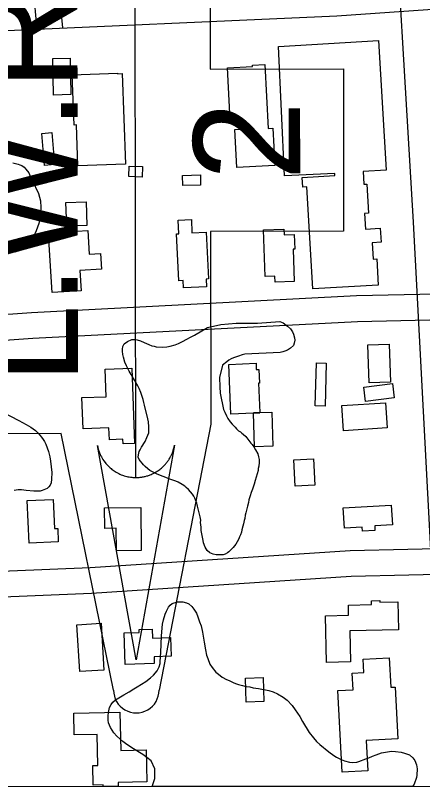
# Model space of a CAD drawing. Extents: x 3313447 to 3351316, y 703786 to 729172.
# Drawn here: x 3320699 to 3321174, y 709166 to 710069 of the extents above; entities that cross this region are included whole.
import ezdxf

# ---------------------------------------------------------------- set-up
doc = ezdxf.new("R2010")
doc.units = 0
for name, color, linetype in [('V-BLDG-OTLN', 7, 'Continuous'), ('V-GRID-FRAM', 7, 'Continuous'), ('V-ROAD-CNTR', 7, 'Continuous'), ('V-SITE-VEGE', 7, 'Continuous'), ('V-TOPO-WATR-IDEN', 7, 'Continuous')]:
    doc.layers.add(name, color=color, linetype=linetype)

msp = doc.modelspace()

# ---------------------------------------------------------------- linework, layer by layer
at = {"layer": 'V-BLDG-OTLN'}
for p, q in [((3320767.07, 709256.12), (3320820.88, 709257.39)), ((3320767.67, 709230.74), (3320767.07, 709256.12)), ((3320820.88, 709257.39), (3320821.94, 709212.61)), ((3320794.42, 709231.37), (3320767.67, 709230.74)), ((3320795.27, 709195.25), (3320794.42, 709231.37)), ((3320821.94, 709212.61), (3320851.58, 709213.31)), ((3320851.58, 709213.31), (3320852.46, 709176.07)), ((3320789.23, 709195.1), (3320795.27, 709195.25)), ((3320789.77, 709172.25), (3320789.23, 709195.1)), ((3320852.46, 709176.07), (3320818.85, 709175.28)), ((3320818.85, 709175.28), (3320818.95, 709170.7)), ((3320801.56, 709172.52), (3320789.77, 709172.25)), ((3320801.6, 709170.67), (3320801.56, 709172.52)), ((3320818.95, 709170.7), (3320801.6, 709170.67))]:
    msp.add_line(p, q, dxfattribs=at)
for points in [[(3321005.77, 710033.38), (3321122.41, 710040.33), (3321131.41, 709889.17), (3321104.62, 709887.58), (3321105.5, 709872.78), (3321108.95, 709872.98), (3321110.98, 709838.87), (3321106.07, 709838.58), (3321107.16, 709820.35), (3321124.52, 709821.38), (3321125.5, 709805.05), (3321115.04, 709804.42), (3321116.17, 709785.44), (3321120.37, 709785.69), (3321122.19, 709755.16), (3321046.02, 709750.63), (3321038.94, 709869.59), (3321034.14, 709869.3), (3321033.46, 709880.65), (3321071.69, 709882.92), (3321071.54, 709885.3), (3321012.78, 709882.69)], [(3320762.89, 710019.84), (3320763.95, 709977.21), (3320743.72, 709976.71), (3320742.66, 710019.34)], [(3321001.68, 709894.69), (3320957.36, 709892.37), (3320955.04, 709936.57), (3320960.51, 709936.85), (3320959.93, 709947.91), (3320949.56, 709947.37), (3320946.35, 710008.6), (3320975.69, 710010.14), (3320975.62, 710011.4), (3320989.76, 710012.15), (3320993.67, 709937.74), (3320999.41, 709938.04)], [(3320823.56, 710001.78), (3320827.54, 709896.15), (3320772.1, 709894.06), (3320770.29, 709941.87), (3320767.5, 709941.77), (3320765.29, 710000.4), (3320818.22, 710002.39), (3320818.25, 710001.58)], [(3320733.2, 709894.62), (3320729.87, 709931.85), (3320741.54, 709932.9), (3320744.88, 709895.67)], [(3320831.82, 709893.97), (3320847.44, 709893.35), (3320846.95, 709880.98), (3320831.33, 709881.6)], [(3320893.96, 709883.03), (3320914.85, 709883.51), (3320915.11, 709871.65), (3320894.24, 709871.17)], [(3320781.58, 709852.38), (3320782.51, 709824.44), (3320758.99, 709823.66), (3320758.05, 709851.59)], [(3320921.71, 709816.89), (3320924.31, 709762.34), (3320921.6, 709762.21), (3320922.03, 709753.28), (3320895.05, 709751.99), (3320894.65, 709760.33), (3320889.66, 709760.09), (3320887.04, 709814.87), (3320889.81, 709815), (3320889.05, 709830.88), (3320904.27, 709831.61), (3320905.01, 709816.09)], [(3320741.99, 709746.43), (3320737.89, 709814.64), (3320759.1, 709815.92), (3320758.82, 709820.44), (3320770.58, 709821.15), (3320770.76, 709818.11), (3320783.39, 709818.87), (3320785.06, 709791.05), (3320798.5, 709791.86), (3320799.6, 709773.62), (3320774.34, 709772.1), (3320775.76, 709748.46)], [(3320990.43, 709765.17), (3320988.5, 709819.68), (3321012.12, 709820.52), (3321012.36, 709813.84), (3321024.2, 709814.26), (3321024.8, 709797.19), (3321022.9, 709797.12), (3321024.24, 709759.32), (3321001.99, 709758.54), (3321001.75, 709765.57)], [(3321111.68, 709641.22), (3321110.03, 709685.52), (3321135, 709686.44), (3321136.64, 709642.15)], [(3320984.07, 709606.53), (3320976.67, 709606.31), (3320976.69, 709605.87), (3320950.32, 709604.74), (3320947.86, 709662.68), (3320979.68, 709664.04), (3320979.99, 709656.62), (3320982.93, 709656.75), (3320983.62, 709640.73), (3320982.62, 709640.69)], [(3321061.56, 709664.3), (3321060.25, 709614), (3321048.74, 709614.3), (3321050.05, 709664.6)], [(3320834.83, 709658.44), (3320838.15, 709570.52), (3320824.7, 709570.01), (3320824.5, 709575.5), (3320808.71, 709574.9), (3320808.19, 709588.72), (3320778.13, 709587.58), (3320776.76, 709623.97), (3320805.02, 709625.04), (3320803.8, 709657.26)], [(3321140.93, 709623.73), (3321107.42, 709619.61), (3321105.37, 709636.31), (3321138.88, 709640.42)], [(3321132.73, 709588.67), (3321081.56, 709585.25), (3321079.6, 709614.68), (3321130.77, 709618.09)], [(3320976.69, 709605.87), (3320976.67, 709606.31), (3320984.07, 709606.53), (3320984.09, 709606.18)], [(3320976.69, 709605.87), (3320984.09, 709606.18), (3320984.07, 709606.53), (3320998.04, 709606.94), (3320999.2, 709567.42), (3320977.83, 709566.8)], [(3321025.25, 709520.8), (3321023.75, 709551.48), (3321046.76, 709552.61), (3321048.27, 709521.93)], [(3320715.14, 709454.27), (3320713.03, 709504.03), (3320743.33, 709505.32), (3320744.76, 709471.44), (3320748.41, 709471.6), (3320749.08, 709455.71)], [(3321081.41, 709495.44), (3321137.33, 709498.66), (3321138.66, 709475.68), (3321118.04, 709474.49), (3321118.36, 709469.12), (3321103.77, 709468.28), (3321103.5, 709472.97), (3321082.77, 709471.77)], [(3320803.2, 709495.69), (3320845.41, 709496.06), (3320845.85, 709445.77), (3320816.96, 709445.52), (3320816.73, 709471.68), (3320803.41, 709471.56)], [(3321062.02, 709315.2), (3321060.77, 709369.69), (3321087.66, 709370.3), (3321087.39, 709382.05), (3321114.36, 709382.66), (3321114.25, 709387.28), (3321124.13, 709387.51), (3321124.18, 709385.56), (3321144.91, 709386.03), (3321145.66, 709353.25), (3321089.05, 709351.96), (3321089.88, 709315.83)], [(3320799.13, 709361), (3320802.41, 709306.43), (3320774.18, 709304.74), (3320770.9, 709359.3)], [(3320827.16, 709312.94), (3320825.9, 709349.73), (3320843.52, 709350.34), (3320843.4, 709353.73), (3320858.56, 709354.25), (3320858.93, 709343.66), (3320879.96, 709344.38), (3320880.71, 709322.62), (3320860.75, 709321.93), (3320861.02, 709314.1)], [(3321144.91, 709226.17), (3321108.09, 709224.23), (3321109.95, 709188.9), (3321079.96, 709187.32), (3321074.94, 709282.56), (3321092.79, 709283.5), (3321091.78, 709302.72), (3321105.28, 709303.43), (3321104.45, 709319.15), (3321134.95, 709320.75), (3321136.76, 709286.29), (3321141.72, 709286.55)], [(3320987.83, 709297.72), (3320988.77, 709269.79), (3320968.35, 709269.11), (3320967.42, 709297.04)]]:
    msp.add_lwpolyline(points, close=True, dxfattribs=at)
at = {"layer": 'V-GRID-FRAM'}
msp.add_lwpolyline([(3317576.91, 727351.01), (3317595.43, 709166.01), (3349105.76, 709211.84), (3349071.38, 727396.82), (3317576.91, 727351.01)], dxfattribs=at)
at = {"layer": 'V-ROAD-CNTR'}
for points in [[(3320906.78, 714092.92), (3320948.02, 713441.45), (3320968.72, 713045.75), (3320991.58, 712682.24), (3321008.66, 712395.25), (3321033.81, 712017.94), (3321057.85, 711584.65), (3321076.55, 711314.74), (3321092.29, 710987.25), (3321119.28, 710624.69), (3321136.1, 710279.71), (3321163.05, 709828.58), (3321191.31, 709291.85), (3321198.09, 709174.13)], [(3320698.78, 710395.7), (3320702.09, 710341.36), (3320719.67, 710101), (3320724.18, 710052.28)], [(3320728.73, 710397.42), (3320732.02, 710343.37), (3320749.56, 710103.48), (3320754.05, 710055.05)], [(3321969.12, 710116.18), (3321666.25, 710108.81), (3321492.75, 710098.05), (3321073.94, 710068.73), (3320654.18, 710049.84), (3320230.15, 710028.82), (3319711.41, 709997.81), (3319431.54, 709981.72), (3319189.12, 709967.26), (3318433.23, 709928.03), (3318142.24, 709911.72), (3317592.36, 709879.16)], [(3321894.98, 709778.96), (3321655.12, 709773.63), (3321281.87, 709746.65), (3321096.86, 709742.49), (3320717.75, 709722.81), (3320481.42, 709706.08), (3320191.88, 709686.1), (3319836.97, 709670.51), (3319577.74, 709655.32)], [(3321895.65, 709748.97), (3321656.54, 709743.65), (3321283.29, 709716.67), (3321097.97, 709712.5), (3320719.59, 709692.87), (3320539.1, 709680.09)], [(3321867.24, 709485.84), (3321602.65, 709465.67), (3321223.95, 709448.59), (3321089.4, 709445.31), (3320786.14, 709425.72), (3320550.96, 709415.72)], [(3321869.52, 709455.92), (3321604.46, 709435.73), (3321224.99, 709418.6), (3321090.74, 709415.33), (3320787.74, 709395.76), (3320552.62, 709385.77)]]:
    msp.add_lwpolyline(points, dxfattribs=at)
at = {"layer": 'V-SITE-VEGE'}
for p, q in [((3320877.72, 709379.63), (3320879.43, 709381.87)), ((3320879.43, 709381.87), (3320882.04, 709383.84)), ((3320882.04, 709383.84), (3320884.16, 709384.91)), ((3320884.16, 709384.91), (3320888.35, 709385.9)), ((3320888.35, 709385.9), (3320891.35, 709386.02)), ((3320891.35, 709386.02), (3320894.34, 709385.9)), ((3320894.34, 709385.9), (3320898.68, 709384.81)), ((3320898.68, 709384.81), (3320901.17, 709383.55)), ((3320901.17, 709383.55), (3320904.98, 709380.64)), ((3320904.98, 709380.64), (3320907.16, 709377.55)), ((3320871.62, 709365.11), (3320873.72, 709371.72)), ((3320873.72, 709371.72), (3320875.24, 709375.11)), ((3320875.24, 709375.11), (3320877.72, 709379.63)), ((3320907.16, 709377.55), (3320910.2, 709372.59)), ((3320910.2, 709372.59), (3320911.89, 709368.61)), ((3320870.5, 709360.08), (3320871.62, 709365.11)), ((3320911.89, 709368.61), (3320913.95, 709362.53)), ((3320869.5, 709346.28), (3320870.5, 709360.08)), ((3320913.95, 709362.53), (3320915.62, 709358.08)), ((3320915.62, 709358.08), (3320917.41, 709350.63)), ((3320868.73, 709326.71), (3320869.5, 709346.28)), ((3320917.41, 709350.63), (3320918.15, 709345.99)), ((3320918.15, 709345.99), (3320919.03, 709339.03)), ((3320919.03, 709339.03), (3320920.75, 709329.97)), ((3320868.09, 709316.35), (3320868.73, 709326.71)), ((3320920.75, 709329.97), (3320922.12, 709323.69)), ((3320922.12, 709323.69), (3320923.35, 709319.72)), ((3320923.35, 709319.72), (3320925.87, 709313.39)), ((3320864.43, 709305.42), (3320866.93, 709310.17)), ((3320866.93, 709310.17), (3320867.77, 709314.06)), ((3320867.77, 709314.06), (3320868.09, 709316.35)), ((3320925.87, 709313.39), (3320928.47, 709309.37)), ((3320928.47, 709309.37), (3320932.88, 709304.12)), ((3320856.74, 709297.42), (3320860.32, 709300.51)), ((3320860.32, 709300.51), (3320864.43, 709305.42)), ((3320932.88, 709304.12), (3320935.79, 709301.7)), ((3320935.79, 709301.7), (3320940.27, 709298.3)), ((3320841.1, 709286.74), (3320851.03, 709293.03)), ((3320851.03, 709293.03), (3320856.74, 709297.42)), ((3320940.27, 709298.3), (3320945.23, 709295.34)), ((3320945.23, 709295.34), (3320948.4, 709294.06)), ((3320948.4, 709294.06), (3320952.93, 709291.81)), ((3320952.93, 709291.81), (3320955.89, 709290.77)), ((3320955.89, 709290.77), (3320959.3, 709289.71)), ((3320831.87, 709280.87), (3320837.32, 709284.58)), ((3320837.32, 709284.58), (3320841.1, 709286.74)), ((3320959.3, 709289.71), (3320963.86, 709288.38)), ((3320963.86, 709288.38), (3320968.2, 709287.29)), ((3320968.2, 709287.29), (3320972.33, 709286.66)), ((3320972.33, 709286.66), (3320976.22, 709285.82)), ((3320976.22, 709285.82), (3320982.64, 709284.88)), ((3320982.64, 709284.88), (3320994.77, 709282.56)), ((3320994.77, 709282.56), (3320999.55, 709280.98)), ((3320815.83, 709271.81), (3320821.74, 709275.27)), ((3320821.74, 709275.27), (3320825.52, 709277.66)), ((3320825.52, 709277.66), (3320831.87, 709280.87)), ((3320999.55, 709280.98), (3321004.54, 709278.71)), ((3321004.54, 709278.71), (3321011.31, 709274.99)), ((3321011.31, 709274.99), (3321016.01, 709271.34)), ((3320809.02, 709262.85), (3320810.77, 709266.24)), ((3320810.77, 709266.24), (3320812.72, 709268.93)), ((3320812.72, 709268.93), (3320815.83, 709271.81)), ((3321016.01, 709271.34), (3321021.99, 709265.11)), ((3321021.99, 709265.11), (3321025.49, 709260.13)), ((3320807.26, 709253.23), (3320807.64, 709256.91)), ((3320807.64, 709256.91), (3320809.02, 709262.85)), ((3321025.49, 709260.13), (3321030.94, 709252.08)), ((3320807.3, 709248.16), (3320807.26, 709253.23)), ((3320807.86, 709244.91), (3320807.3, 709248.16)), ((3321030.94, 709252.08), (3321033.95, 709246.42)), ((3321033.95, 709246.42), (3321041.75, 709233.66)), ((3320809.95, 709239.52), (3320807.86, 709244.91)), ((3320813.86, 709233.14), (3320809.95, 709239.52)), ((3320817.4, 709229.31), (3320813.86, 709233.14)), ((3320824.31, 709223.28), (3320817.4, 709229.31)), ((3321041.75, 709233.66), (3321046.57, 709227.24)), ((3321046.57, 709227.24), (3321050.33, 709223.18)), ((3320829.24, 709219.62), (3320824.31, 709223.28)), ((3320836.66, 709214.72), (3320829.24, 709219.62)), ((3321050.33, 709223.18), (3321054.12, 709219.8)), ((3321054.12, 709219.8), (3321064.62, 709211.09)), ((3320847.69, 709207.83), (3320836.66, 709214.72)), ((3321064.62, 709211.09), (3321070.22, 709206.95)), ((3321119.84, 709207.77), (3321126.15, 709209.82)), ((3321126.15, 709209.82), (3321130.57, 709210.81)), ((3321130.57, 709210.81), (3321137.53, 709211.69)), ((3321137.53, 709211.69), (3321142.36, 709211.5)), ((3321142.36, 709211.5), (3321148.79, 709210.78)), ((3321148.79, 709210.78), (3321152.9, 709209.7)), ((3321152.9, 709209.7), (3321158.58, 709207.4)), ((3320852.4, 709204.41), (3320847.69, 709207.83)), ((3320857.32, 709200.53), (3320852.4, 709204.41)), ((3320861.8, 709191.13), (3320857.32, 709200.53)), ((3321070.22, 709206.95), (3321073.6, 709204.74)), ((3321073.6, 709204.74), (3321078.79, 709201.99)), ((3321078.79, 709201.99), (3321082.65, 709200.46)), ((3321082.65, 709200.46), (3321088.83, 709199.06)), ((3321099.47, 709199.8), (3321107.66, 709202.94)), ((3321107.66, 709202.94), (3321111.4, 709204.18)), ((3321111.4, 709204.18), (3321115.62, 709205.86)), ((3321115.62, 709205.86), (3321119.84, 709207.77)), ((3321158.58, 709207.4), (3321162.6, 709204.01)), ((3321162.6, 709204.01), (3321164.79, 709201.16)), ((3321164.79, 709201.16), (3321166.66, 709195.78)), ((3320861.6, 709180.07), (3320861.8, 709191.13)), ((3321088.83, 709199.06), (3321092.5, 709198.69)), ((3321092.5, 709198.69), (3321097.14, 709199.2)), ((3321097.14, 709199.2), (3321099.47, 709199.8)), ((3321166.66, 709195.78), (3321167.4, 709191.37)), ((3321167.4, 709191.37), (3321167.34, 709183.76)), ((3321167.34, 709183.76), (3321166.77, 709181.02)), ((3320858.6, 709170.75), (3320861.6, 709180.07)), ((3321164.17, 709173.51), (3321162.65, 709171.2)), ((3321166.77, 709181.02), (3321164.17, 709173.51)), ((3321162.65, 709171.2), (3320858.6, 709170.75))]:
    msp.add_line(p, q, dxfattribs=at)
for points in [[(3320696.21, 709897.83), (3320702.45, 709896.23), (3320704.44, 709895.26), (3320706.66, 709894.49), (3320709.3, 709892.81), (3320711.46, 709890.48), (3320714.66, 709886.07)], [(3320714.66, 709886.07), (3320717.54, 709879.21), (3320718.6, 709877.37), (3320725.87, 709861.77)], [(3320725.87, 709861.77), (3320728.47, 709853.56), (3320728.61, 709845.68), (3320728.36, 709839.38), (3320727.44, 709833.12), (3320726.3, 709826.86), (3320723.27, 709818.42), (3320720.07, 709811.57), (3320717.88, 709807.38), (3320714.07, 709802.12), (3320711.49, 709799.52), (3320707.1, 709796.54), (3320703.44, 709795.11), (3320698.66, 709793.72)], [(3320848.7, 709618.31), (3320847.95, 709621.94), (3320845.33, 709629.92), (3320843.49, 709634.72), (3320842.03, 709637.71), (3320839.48, 709641.63), (3320838.02, 709644.39), (3320835.69, 709648.08), (3320834.22, 709650.84), (3320831.68, 709654.99), (3320830.21, 709657.76), (3320828.54, 709661.2), (3320826.91, 709665.31), (3320825.11, 709671.24), (3320824.33, 709674.2), (3320823.81, 709678.27), (3320823.9, 709680.52), (3320824.24, 709683.43), (3320825.95, 709686.74), (3320829.66, 709689.52), (3320834.69, 709691.58), (3320838.75, 709691.64), (3320841.21, 709691.32), (3320844.98, 709690.05), (3320849.42, 709688.3), (3320854.73, 709685.84), (3320858.27, 709684.35), (3320860.73, 709683.8), (3320863.4, 709683.02), (3320871.04, 709682.72), (3320875.56, 709683.22), (3320879.42, 709683.97), (3320885.33, 709685.54), (3320889.45, 709687.18), (3320894.73, 709689.67), (3320898.4, 709691.56), (3320903.93, 709694.71), (3320907.84, 709696.81), (3320923.05, 709705.67), (3320938.5, 709709.34), (3320956.34, 709710.67), (3320981.33, 709710.59), (3321007.3, 709712.72), (3321011.51, 709710.98), (3321016.32, 709707.42), (3321020.02, 709704.12), (3321022.14, 709700.66), (3321023.38, 709697.91), (3321024.56, 709693.59), (3321024.9, 709690.87), (3321024.32, 709687.52), (3321023.32, 709684.86), (3321019.81, 709681.62), (3321016.35, 709679.27), (3321013.15, 709678.05), (3321011.1, 709677.45), (3321007.69, 709676.69), (3320966.64, 709674.7), (3320963.67, 709673.68), (3320959.35, 709672.5), (3320956.84, 709671.7), (3320953.4, 709670.26), (3320950.65, 709669.02), (3320947.89, 709667.55), (3320945.58, 709665.84), (3320940.69, 709661.75), (3320936.98, 709647.49), (3320937.44, 709636.44)], [(3320937.44, 709636.44), (3320937.85, 709629.11), (3320941.59, 709610.16), (3320943.27, 709607.17), (3320945.35, 709602.58), (3320946.81, 709599.83), (3320949.59, 709595.89), (3320951.73, 709593.1), (3320955.19, 709589.59), (3320956.92, 709587.5), (3320959.31, 709585.38), (3320961.5, 709583.94), (3320963.02, 709582.53), (3320964.77, 709581.33), (3320967.82, 709578.51), (3320973.6, 709571.08), (3320975.12, 709569.45), (3320977.25, 709566.44), (3320979.15, 709563.21), (3320981.66, 709558.38), (3320982.65, 709554.97), (3320983.21, 709551.79), (3320983.29, 709548.19), (3320982.9, 709543.93), (3320982.34, 709541.25), (3320982.03, 709539.01), (3320978.65, 709527.43), (3320977.58, 709523.19), (3320975.54, 709517.2), (3320974.04, 709513.43), (3320973, 709509.64), (3320971.46, 709504.98), (3320970.88, 709501.62), (3320969.59, 709497.39), (3320969.02, 709494.49), (3320967.72, 709489.81), (3320967.16, 709487.13), (3320966.55, 709483.1), (3320965.78, 709480.66), (3320965.18, 709476.85), (3320964.4, 709474.18), (3320963.33, 709469.95), (3320962.78, 709467.27), (3320961.75, 709463.93), (3320960.54, 709461.73), (3320959.55, 709459.51), (3320957.6, 709455.76), (3320956.16, 709453.34), (3320953.08, 709449.41), (3320950.73, 709447.03), (3320947.92, 709444.21), (3320946.29, 709442.92), (3320943.53, 709441.46), (3320941.48, 709440.86), (3320938.54, 709440.53), (3320933.37, 709440.73), (3320929.79, 709441.32), (3320925.81, 709443.05), (3320922.54, 709445.88), (3320920.44, 709449.57), (3320918.61, 709454.81), (3320918.04, 709457.32), (3320915.8, 709469.11), (3320915.73, 709473.16), (3320915.04, 709478.37), (3320915.14, 709481.07), (3320914.4, 709485.15), (3320911.51, 709497.64), (3320910.51, 709500.84), (3320908.27, 709506.78), (3320907.01, 709509.08), (3320905.52, 709511.39), (3320901.02, 709516.97), (3320898.4, 709519.32), (3320896.66, 709520.74), (3320893.59, 709522.89), (3320888.75, 709525.55), (3320886.31, 709526.55), (3320879.2, 709529.08), (3320874.55, 709531.06), (3320871.44, 709532.08), (3320868.33, 709533.33), (3320863.69, 709535.32), (3320855.96, 709539.22), (3320853.56, 709541.11), (3320850.5, 709543.71), (3320848.55, 709545.59), (3320843.4, 709551.87), (3320842.38, 709554.61), (3320842.48, 709557.31), (3320843.31, 709561.11), (3320844.51, 709563.09), (3320846.22, 709566.4), (3320850.29, 709572.77), (3320852.5, 709577.41), (3320854.52, 709582.95), (3320854.79, 709589.93), (3320854.34, 709595.57), (3320853.58, 709599.2), (3320849.7, 709615.11), (3320848.7, 709618.31)], [(3320673.75, 709612.55), (3320703.17, 709597.19), (3320711.69, 709592.59), (3320717.07, 709589.36), (3320722.43, 709585.6), (3320725.86, 709582.44), (3320729.59, 709577.85), (3320731.44, 709575.3), (3320733.12, 709572.74), (3320734.78, 709569.84), (3320737.81, 709561.01), (3320739.17, 709555.1), (3320740.21, 709549.73), (3320741.64, 709536.53), (3320741.34, 709528.9), (3320740.65, 709524.67), (3320739.48, 709522.05), (3320737.97, 709519.8), (3320736.13, 709518.09), (3320730.52, 709515.65), (3320727.84, 709515.04), (3320723.74, 709514.85), (3320720.55, 709514.97), (3320711.52, 709515.86), (3320706.05, 709516.61), (3320702.49, 709516.57), (3320697.67, 709515.7)]]:
    msp.add_lwpolyline(points, dxfattribs=at)
at = {"layer": 'V-TOPO-WATR-IDEN'}
msp.add_line((3320839.73, 709530.84), (3320838.63, 710282.04), dxfattribs=at)
for points in [[(3320813.58, 709282.83), (3320752.44, 709582.11), (3320607.72, 709581.9), (3320606.79, 710220.43), (3320751.52, 710220.64), (3320811.76, 710529.98)], [(3320864.79, 710530.06), (3320925.95, 710210.29), (3320926.24, 710006.87), (3321081.57, 710007.1), (3321081.85, 709818.03), (3320926.52, 709817.8), (3320926.85, 709592.97), (3320866.6, 709282.91)]]:
    msp.add_lwpolyline(points, dxfattribs=at)
msp.add_lwpolyline([(3320884.67, 709568.41), (3320840.04, 709318.45), (3320794.67, 709568.28), (3320795.72, 709563.84), (3320797.16, 709559.67), (3320797.85, 709558.03), (3320798.5, 709556.61), (3320799.37, 709554.93), (3320800.27, 709553.33), (3320801.1, 709551.98), (3320802.31, 709550.18), (3320803.7, 709548.31), (3320804.52, 709547.3), (3320805.62, 709546.03), (3320807.13, 709544.42), (3320808.37, 709543.22), (3320809.74, 709541.98), (3320810.68, 709541.2), (3320811.73, 709540.36), (3320813.04, 709539.39), (3320814.28, 709538.53), (3320815.55, 709537.72), (3320816.6, 709537.08), (3320818.2, 709536.19), (3320819.77, 709535.4), (3320821.04, 709534.8), (3320822.56, 709534.16), (3320823.9, 709533.64), (3320825.1, 709533.22), (3320826.04, 709532.92), (3320827.48, 709532.49), (3320828.98, 709532.11), (3320830.41, 709531.79), (3320831.88, 709531.51), (3320833.25, 709531.3), (3320834.74, 709531.11), (3320835.98, 709530.99), (3320837.75, 709530.89), (3320839.73, 709530.84), (3320840.36, 709530.85), (3320841.29, 709530.87), (3320842.39, 709530.93), (3320843.45, 709531), (3320844.48, 709531.1), (3320845.48, 709531.22), (3320846.66, 709531.38), (3320847.48, 709531.52), (3320848.68, 709531.74), (3320849.79, 709531.98), (3320850.55, 709532.16), (3320852.5, 709532.68), (3320853.53, 709533), (3320854.23, 709533.23), (3320855.39, 709533.63), (3320856.41, 709534.02), (3320857.47, 709534.45), (3320858.7, 709535), (3320859.84, 709535.54), (3320860.72, 709535.98), (3320861.46, 709536.37), (3320862.46, 709536.93), (3320863.35, 709537.45), (3320864.36, 709538.08), (3320865.37, 709538.75), (3320866.37, 709539.45), (3320867.61, 709540.38), (3320868.49, 709541.07), (3320869.43, 709541.85), (3320870.33, 709542.65), (3320871.04, 709543.31), (3320871.81, 709544.04), (3320872.9, 709545.16), (3320872.94, 709545.21), (3320873.58, 709545.89), (3320874.04, 709546.41), (3320874.71, 709547.19), (3320875.52, 709548.19), (3320876.15, 709549), (3320876.7, 709549.74), (3320877.38, 709550.7), (3320878.01, 709551.65), (3320878.45, 709552.33), (3320879, 709553.24), (3320879.73, 709554.51), (3320880.14, 709555.27), (3320880.45, 709555.87), (3320880.73, 709556.43), (3320881.05, 709557.11), (3320881.46, 709558), (3320881.85, 709558.9), (3320882.22, 709559.8), (3320882.56, 709560.7), (3320882.98, 709561.87), (3320883.21, 709562.58), (3320883.56, 709563.72), (3320883.93, 709565.06), (3320884.18, 709566.06), (3320884.35, 709566.82), (3320884.5, 709567.53), (3320884.61, 709568.05)], close=True, dxfattribs=at)
msp.add_arc((3320840.09, 709282.87), 26.51, 180.08334, 0.08334, dxfattribs=at)

# ---------------------------------------------------------------- texts
for s, height, rotation, p in [('L.W.R.P.', 124.499, 90.08327, (3320772.07, 709639.9)), ('2', 124.5, 90.08338, (3321031.22, 709877.08))]:
    msp.add_text(s, height=height, rotation=rotation, dxfattribs=at).set_placement(p)

doc.saveas('drawing.dxf')
